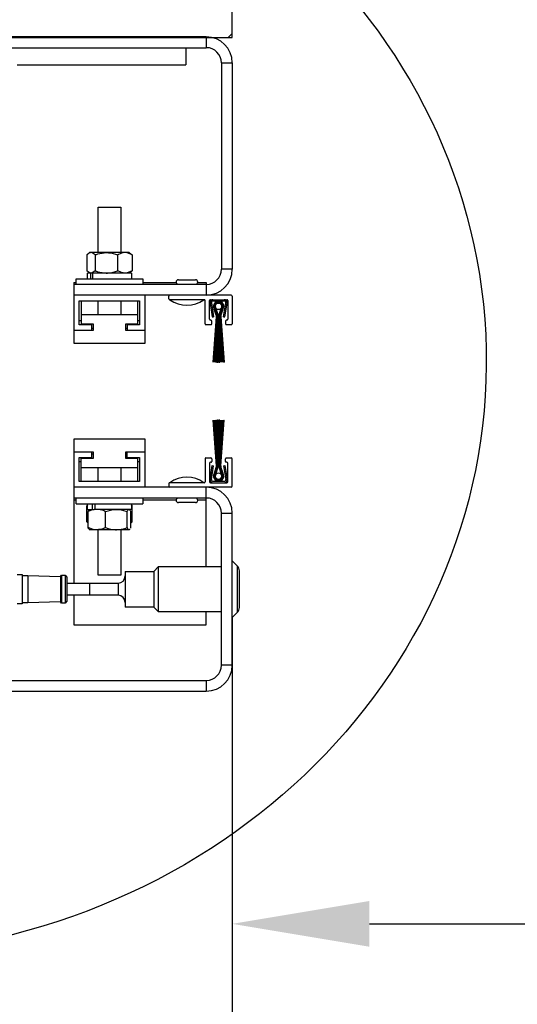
# Model space of a CAD drawing. Header units: inches. Extents: x 170 to 312, y 215 to 248.
# Tile 296 of 557: x 226.62 to 226.96, y 238.45 to 239.123. Entities that reach past the tile are written whole.
import ezdxf

# ---------------------------------------------------------------- set-up
doc = ezdxf.new("R2010")
doc.units = ezdxf.units.IN
doc.header["$LTSCALE"] = 0.25
doc.header["$MEASUREMENT"] = 0
for name, color, linetype in [('ANNOTATIONS', 1, 'Continuous'), ('DETAILS', 4, 'Continuous'), ('STANDARD MOTOR LH', 7, 'Continuous')]:
    doc.layers.add(name, color=color, linetype=linetype)
doc.styles.add('ARIAL', font='arial.ttf', dxfattribs={"height": 0.09375})
doc.dimstyles.new('STANDARD$0', dxfattribs={"dimtxt": 0.09375, "dimasz": 0.09375, "dimexe": 0.03125, "dimexo": 0.046875, "dimgap": 0.09, "dimtad": 0, "dimtih": 1, "dimtoh": 1, "dimdec": 4, "dimzin": 0, "dimdsep": 46, "dimtxsty": 'ARIAL', "dimcen": 0.09, "dimadec": 0, "dimazin": 0, "dimtfac": 1, "dimtdec": 4, "dimtofl": 0, "dimtmove": 0, "dimatfit": 1, "dimfxl": 1, "dimtolj": 1, "dimtzin": 0, "dimarcsym": 0})

# ---------------------------------------------------------------- blocks, each defined once
blk = doc.blocks.new('*D234')
at = {"layer": 'ANNOTATIONS', "color": 0, "lineweight": -2, "transparency": 16777216}
for p, q in [((226.2623, 238.73315), (226.2623, 238.35022)), ((226.76515, 238.71486), (226.76515, 238.35022)), ((226.35605, 238.3971), (226.40389, 238.3971)), ((226.6714, 238.3971), (226.63677, 238.3971))]:
    blk.add_line(p, q, dxfattribs=at)
at = {"layer": 'ANNOTATIONS', "color": 0, "transparency": 16777216}
for points in [[(226.35605, 238.41272), (226.35605, 238.38147), (226.2623, 238.3971)], [(226.6714, 238.41272), (226.6714, 238.38147), (226.76515, 238.3971)]]:
    blk.add_solid(points, dxfattribs=at)
at = {"layer": 'defpoints', "color": 0, "transparency": 16777216}
for p in [(226.2623, 238.78003), (226.76515, 238.76173), (226.76515, 238.3971)]:
    blk.add_point(p, dxfattribs=at)
at = {"layer": 'ANNOTATIONS', "color": 0, "transparency": 16777216, "insert": (226.52033, 238.3971), "char_height": 0.09375, "attachment_point": 5, "style": 'ARIAL'}
blk.add_mtext('\\A1;8"', dxfattribs=at)
blk = doc.blocks.new('*D229')
at = {"layer": 'ANNOTATIONS', "color": 0, "lineweight": -2, "transparency": 16777216}
for p, q in [((226.76515, 238.63474), (226.76516, 238.47362)), ((231.76515, 238.63484), (231.76516, 238.47372)), ((226.85891, 238.50487), (228.64882, 238.50491)), ((231.67141, 238.50497), (229.88149, 238.50493))]:
    blk.add_line(p, q, dxfattribs=at)
at = {"layer": 'ANNOTATIONS', "color": 0, "transparency": 16777216}
for points in [[(226.85891, 238.5205), (226.85891, 238.48925), (226.76516, 238.50487)], [(231.67141, 238.52059), (231.67141, 238.48934), (231.76516, 238.50497)]]:
    blk.add_solid(points, dxfattribs=at)
at = {"layer": 'defpoints', "color": 0, "transparency": 16777216}
for p in [(226.76515, 238.68161), (231.76515, 238.68171), (231.76516, 238.50497)]:
    blk.add_point(p, dxfattribs=at)
at = {"layer": 'ANNOTATIONS', "color": 0, "transparency": 16777216, "insert": (229.26516, 238.50492), "char_height": 0.09375, "attachment_point": 5, "style": 'ARIAL'}
blk.add_mtext('\\A1;OPENING WIDTH', dxfattribs=at)

msp = doc.modelspace()

# ---------------------------------------------------------------- hatches: boundary and pattern name
at = {"layer": 'STANDARD MOTOR LH'}
h = msp.add_hatch(dxfattribs=at)
h.set_pattern_fill('ANSI31', color=256, style=0)
h.set_pattern_definition([(45, (50.32115, -11.93033), (-0.08838835, 0.08838835), [])])
h.paths.add_polyline_path([(226.76515, 239.62629), (226.07765, 239.62629), (226.07765, 239.38909), (226.01355, 239.38909), (226.15562, 239.34219), (226.07765, 239.34219), (226.07765, 239.11067), (226.76515, 239.11067), (226.76515, 239.27317)])

# ---------------------------------------------------------------- linework, layer by layer
at = {"layer": 'DETAILS'}
msp.add_ellipse((226.49637, 238.88981), major_axis=(0.4425, -0.00305), ratio=0.919729, dxfattribs=at)
at = {"layer": 'STANDARD MOTOR LH'}
for p, q in [((226.76515, 239.11067), (226.76515, 239.62629)), ((226.07765, 239.11067), (226.76515, 239.11067)), ((226.74744, 239.11101), (226.26543, 239.11101)), ((226.74744, 239.11101), (226.74744, 239.10364)), ((226.29475, 239.10364), (226.74744, 239.10364)), ((226.73344, 239.10364), (226.73344, 239.09203)), ((226.75778, 239.0933), (226.76515, 239.0933)), ((226.75778, 239.0933), (226.75778, 238.95221)), ((226.76515, 239.0933), (226.76515, 238.95221)), ((226.61806, 239.09203), (226.73344, 239.09203)), ((226.67349, 238.9636), (226.67349, 238.99457)), ((226.67349, 238.99457), (226.68897, 238.99457)), ((226.68897, 238.99457), (226.68897, 238.9636)), ((226.66579, 238.96205), (226.66579, 238.95115)), ((226.66663, 238.96283), (226.66768, 238.9636)), ((226.69478, 238.9636), (226.66768, 238.9636)), ((226.67135, 238.96205), (226.67135, 238.95115)), ((226.68679, 238.96205), (226.68679, 238.95115)), ((226.69478, 238.9636), (226.69583, 238.96283)), ((226.69667, 238.96205), (226.69667, 238.95115)), ((226.76515, 238.95221), (226.75778, 238.95221)), ((226.6585, 238.94186), (226.6585, 238.94577)), ((226.6585, 238.94577), (226.70396, 238.94577)), ((226.66615, 238.94577), (226.66615, 238.94961)), ((226.66952, 238.94961), (226.66615, 238.94961)), ((226.66768, 238.94961), (226.66663, 238.95038)), ((226.66731, 238.94961), (226.66731, 238.94988)), ((226.66819, 238.94961), (226.66819, 238.94577)), ((226.66954, 238.94961), (226.66954, 238.94577)), ((226.69631, 238.94961), (226.66954, 238.94961)), ((226.69583, 238.95038), (226.69478, 238.94961)), ((226.69515, 238.94961), (226.69515, 238.94988)), ((226.69631, 238.94961), (226.69631, 238.94577)), ((226.70396, 238.94577), (226.70396, 238.94186)), ((226.72838, 238.94502), (226.73999, 238.94502)), ((226.65677, 238.94325), (226.65677, 238.90167)), ((226.65677, 238.94325), (226.6585, 238.94325)), ((226.74744, 238.94186), (226.65677, 238.94186)), ((226.70396, 238.94325), (226.72685, 238.94325)), ((226.72838, 238.94186), (226.72838, 238.94193)), ((226.72838, 238.94193), (226.73999, 238.94193)), ((226.73999, 238.94193), (226.73999, 238.94186)), ((226.74152, 238.94325), (226.74744, 238.94325)), ((226.74744, 238.94325), (226.74744, 238.93449)), ((226.76453, 238.93449), (226.65677, 238.93449)), ((226.7057, 238.90167), (226.7057, 238.93449)), ((226.7218, 238.93202), (226.7218, 238.93387)), ((226.74595, 238.9314), (226.72242, 238.9314)), ((226.75029, 238.9314), (226.76144, 238.9314)), ((226.76515, 238.93387), (226.76515, 238.91498)), ((226.66061, 238.91418), (226.66061, 238.93065)), ((226.66061, 238.93065), (226.70186, 238.93065)), ((226.66188, 238.93065), (226.66188, 238.91486)), ((226.67349, 238.92105), (226.67349, 238.93065)), ((226.68897, 238.93065), (226.68897, 238.92105)), ((226.70059, 238.91486), (226.70059, 238.93065)), ((226.70186, 238.93065), (226.70186, 238.91418)), ((226.74657, 238.91498), (226.74657, 238.93078)), ((226.74967, 238.91808), (226.74967, 238.93078)), ((226.75008, 238.92915), (226.75153, 238.91963)), ((226.751, 238.92929), (226.75245, 238.91977)), ((226.75972, 238.93047), (226.75201, 238.93047)), ((226.75421, 238.92092), (226.75293, 238.92489)), ((226.75299, 238.92492), (226.75427, 238.92094)), ((226.75433, 238.92096), (226.75304, 238.92495)), ((226.7531, 238.92497), (226.75439, 238.92098)), ((226.75445, 238.921), (226.75316, 238.925)), ((226.75321, 238.92503), (226.75451, 238.92102)), ((226.75457, 238.92104), (226.75327, 238.92506)), ((226.75332, 238.92509), (226.75462, 238.92106)), ((226.75468, 238.92108), (226.75338, 238.92511)), ((226.75344, 238.92514), (226.75474, 238.92109)), ((226.7548, 238.92111), (226.75349, 238.92517)), ((226.75405, 238.92546), (226.75539, 238.9213)), ((226.7563, 238.9213), (226.75765, 238.92546)), ((226.7582, 238.92517), (226.75689, 238.92111)), ((226.75695, 238.92109), (226.75826, 238.92514)), ((226.75831, 238.92511), (226.75701, 238.92108)), ((226.75707, 238.92106), (226.75837, 238.92509)), ((226.75843, 238.92506), (226.75713, 238.92104)), ((226.75719, 238.92102), (226.75848, 238.92503)), ((226.75854, 238.925), (226.75725, 238.921)), ((226.75731, 238.92098), (226.7586, 238.92497)), ((226.75865, 238.92495), (226.75736, 238.92096)), ((226.75742, 238.92094), (226.75871, 238.92492)), ((226.75876, 238.92489), (226.75748, 238.92092)), ((226.75928, 238.91977), (226.76073, 238.92929)), ((226.7602, 238.91963), (226.76165, 238.92915)), ((226.76206, 238.93078), (226.76206, 238.91808)), ((226.70059, 238.92105), (226.66188, 238.92105)), ((226.75153, 238.91963), (226.75245, 238.91977)), ((226.75208, 238.88866), (226.75439, 238.91978)), ((226.75445, 238.91978), (226.75216, 238.88866)), ((226.75274, 238.88866), (226.75452, 238.91978)), ((226.75458, 238.91978), (226.75282, 238.88866)), ((226.7534, 238.88866), (226.75464, 238.91978)), ((226.7547, 238.91978), (226.75348, 238.88866)), ((226.75406, 238.88866), (226.75476, 238.91978)), ((226.75483, 238.91978), (226.75414, 238.88866)), ((226.75472, 238.88866), (226.75489, 238.91978)), ((226.75495, 238.91978), (226.75479, 238.88866)), ((226.75501, 238.88866), (226.75501, 238.91978)), ((226.75563, 238.91978), (226.75563, 238.88866)), ((226.75606, 238.88866), (226.75606, 238.91978)), ((226.75668, 238.91978), (226.75668, 238.88866)), ((226.7569, 238.88866), (226.75675, 238.91978)), ((226.75681, 238.91978), (226.75698, 238.88866)), ((226.75756, 238.88866), (226.75687, 238.91978)), ((226.75693, 238.91978), (226.75763, 238.88866)), ((226.75821, 238.88866), (226.75699, 238.91978)), ((226.75706, 238.91978), (226.75829, 238.88866)), ((226.75887, 238.88866), (226.75712, 238.91978)), ((226.75718, 238.91978), (226.75895, 238.88866)), ((226.75954, 238.88866), (226.75724, 238.91978)), ((226.7573, 238.91978), (226.75962, 238.88866)), ((226.75928, 238.91977), (226.7602, 238.91963)), ((226.66188, 238.9169), (226.66061, 238.9169)), ((226.66915, 238.91418), (226.66061, 238.91418)), ((226.66188, 238.91486), (226.67008, 238.91486)), ((226.66915, 238.91034), (226.66915, 238.91486)), ((226.67008, 238.91177), (226.66915, 238.91177)), ((226.67008, 238.91486), (226.67008, 238.91034)), ((226.69238, 238.91486), (226.70059, 238.91486)), ((226.69238, 238.91034), (226.69238, 238.91486)), ((226.69331, 238.91177), (226.69238, 238.91177)), ((226.69331, 238.91486), (226.69331, 238.91034)), ((226.70186, 238.91418), (226.69331, 238.91418)), ((226.70186, 238.9169), (226.70059, 238.9169)), ((226.74719, 238.91436), (226.7506, 238.91436)), ((226.7506, 238.91746), (226.75029, 238.91746)), ((226.75122, 238.91498), (226.75122, 238.91684)), ((226.76051, 238.91684), (226.76051, 238.91498)), ((226.76144, 238.91746), (226.76113, 238.91746)), ((226.76113, 238.91436), (226.76453, 238.91436)), ((226.67008, 238.91034), (226.65677, 238.91034)), ((226.7057, 238.91034), (226.69238, 238.91034)), ((226.65677, 238.90167), (226.7057, 238.90167)), ((226.75208, 238.88866), (226.75216, 238.88866)), ((226.75274, 238.88866), (226.75282, 238.88866)), ((226.7534, 238.88866), (226.75348, 238.88866)), ((226.75406, 238.88866), (226.75414, 238.88866)), ((226.75472, 238.88866), (226.75479, 238.88866)), ((226.75501, 238.88866), (226.75563, 238.88866)), ((226.75606, 238.88866), (226.75668, 238.88866)), ((226.7569, 238.88866), (226.75698, 238.88866)), ((226.75756, 238.88866), (226.75763, 238.88866)), ((226.75821, 238.88866), (226.75829, 238.88866)), ((226.75887, 238.88866), (226.75895, 238.88866)), ((226.75954, 238.88866), (226.75962, 238.88866)), ((226.75208, 238.84908), (226.75216, 238.84908)), ((226.75208, 238.84908), (226.75439, 238.81796)), ((226.75445, 238.81796), (226.75216, 238.84908)), ((226.75274, 238.84908), (226.75282, 238.84908)), ((226.75274, 238.84908), (226.75452, 238.81796)), ((226.75458, 238.81796), (226.75282, 238.84908)), ((226.7534, 238.84908), (226.75348, 238.84908)), ((226.7534, 238.84908), (226.75464, 238.81796)), ((226.7547, 238.81796), (226.75348, 238.84908)), ((226.75406, 238.84908), (226.75414, 238.84908)), ((226.75406, 238.84908), (226.75476, 238.81796)), ((226.75483, 238.81796), (226.75414, 238.84908)), ((226.75472, 238.84908), (226.75479, 238.84908)), ((226.75472, 238.84908), (226.75489, 238.81796)), ((226.75495, 238.81796), (226.75479, 238.84908)), ((226.75563, 238.84908), (226.75501, 238.84908)), ((226.75501, 238.84908), (226.75501, 238.81796)), ((226.75563, 238.81796), (226.75563, 238.84908)), ((226.75606, 238.84908), (226.75606, 238.81796)), ((226.75668, 238.84908), (226.75606, 238.84908)), ((226.75668, 238.81796), (226.75668, 238.84908)), ((226.7569, 238.84908), (226.75675, 238.81796)), ((226.75681, 238.81796), (226.75698, 238.84908)), ((226.75756, 238.84908), (226.75687, 238.81796)), ((226.7569, 238.84908), (226.75698, 238.84908)), ((226.75693, 238.81796), (226.75763, 238.84908)), ((226.75821, 238.84908), (226.75699, 238.81796)), ((226.75706, 238.81796), (226.75829, 238.84908)), ((226.75887, 238.84908), (226.75712, 238.81796)), ((226.75718, 238.81796), (226.75895, 238.84908)), ((226.75954, 238.84908), (226.75724, 238.81796)), ((226.7573, 238.81796), (226.75962, 238.84908)), ((226.75756, 238.84908), (226.75763, 238.84908)), ((226.75821, 238.84908), (226.75829, 238.84908)), ((226.75887, 238.84908), (226.75895, 238.84908)), ((226.75954, 238.84908), (226.75962, 238.84908)), ((226.7057, 238.83608), (226.65677, 238.83608)), ((226.65677, 238.83608), (226.65677, 238.7376)), ((226.7057, 238.80325), (226.7057, 238.83608)), ((226.65677, 238.82741), (226.67008, 238.82741)), ((226.66061, 238.82357), (226.66915, 238.82357)), ((226.66061, 238.80709), (226.66061, 238.82357)), ((226.66915, 238.82289), (226.66915, 238.82741)), ((226.66915, 238.82597), (226.67008, 238.82597)), ((226.67008, 238.82741), (226.67008, 238.82289)), ((226.69238, 238.82289), (226.69238, 238.82741)), ((226.69238, 238.82741), (226.7057, 238.82741)), ((226.69238, 238.82597), (226.69331, 238.82597)), ((226.69331, 238.82289), (226.69331, 238.82741)), ((226.69331, 238.82357), (226.70186, 238.82357)), ((226.70186, 238.82357), (226.70186, 238.80709)), ((226.66061, 238.82085), (226.66188, 238.82085)), ((226.67008, 238.82289), (226.66188, 238.82289)), ((226.66188, 238.80709), (226.66188, 238.82289)), ((226.70059, 238.82289), (226.69238, 238.82289)), ((226.70059, 238.80709), (226.70059, 238.82289)), ((226.70059, 238.82085), (226.70186, 238.82085)), ((226.74657, 238.82276), (226.74657, 238.80697)), ((226.74719, 238.82338), (226.7506, 238.82338)), ((226.74967, 238.81967), (226.74967, 238.80697)), ((226.75008, 238.8086), (226.75153, 238.81812)), ((226.7506, 238.82028), (226.75029, 238.82028)), ((226.751, 238.80846), (226.75245, 238.81798)), ((226.75122, 238.82276), (226.75122, 238.8209)), ((226.75153, 238.81812), (226.75245, 238.81798)), ((226.75421, 238.81682), (226.75293, 238.81286)), ((226.75299, 238.81283), (226.75427, 238.8168)), ((226.75742, 238.8168), (226.75871, 238.81283)), ((226.75876, 238.81286), (226.75748, 238.81682)), ((226.75928, 238.81798), (226.7602, 238.81812)), ((226.75928, 238.81798), (226.76073, 238.80846)), ((226.7602, 238.81812), (226.76165, 238.8086)), ((226.76051, 238.8209), (226.76051, 238.82276)), ((226.76113, 238.82338), (226.76453, 238.82338)), ((226.76144, 238.82028), (226.76113, 238.82028)), ((226.76206, 238.80697), (226.76206, 238.81967)), ((226.76515, 238.80387), (226.76515, 238.82276)), ((226.66188, 238.81669), (226.70059, 238.81669)), ((226.67349, 238.80709), (226.67349, 238.81669)), ((226.68897, 238.81669), (226.68897, 238.80709)), ((226.75433, 238.81678), (226.75304, 238.8128)), ((226.7531, 238.81277), (226.75439, 238.81677)), ((226.75445, 238.81675), (226.75316, 238.81274)), ((226.75321, 238.81272), (226.75451, 238.81673)), ((226.75457, 238.81671), (226.75327, 238.81269)), ((226.75332, 238.81266), (226.75462, 238.81669)), ((226.75468, 238.81667), (226.75338, 238.81263)), ((226.75344, 238.8126), (226.75474, 238.81665)), ((226.7548, 238.81663), (226.75349, 238.81258)), ((226.75405, 238.81229), (226.75539, 238.81644)), ((226.7563, 238.81644), (226.75765, 238.81229)), ((226.7582, 238.81258), (226.75689, 238.81663)), ((226.75695, 238.81665), (226.75826, 238.8126)), ((226.75831, 238.81263), (226.75701, 238.81667)), ((226.75707, 238.81669), (226.75837, 238.81266)), ((226.75843, 238.81269), (226.75713, 238.81671)), ((226.75719, 238.81673), (226.75848, 238.81272)), ((226.75854, 238.81274), (226.75725, 238.81675)), ((226.75731, 238.81677), (226.7586, 238.81277)), ((226.75865, 238.8128), (226.75736, 238.81678)), ((226.70186, 238.80709), (226.66061, 238.80709)), ((226.7218, 238.80573), (226.7218, 238.80387)), ((226.74595, 238.80635), (226.72242, 238.80635)), ((226.75029, 238.80635), (226.76144, 238.80635)), ((226.75972, 238.80728), (226.75201, 238.80728)), ((226.76453, 238.80325), (226.65677, 238.80325)), ((226.74744, 238.74906), (226.74744, 238.80325)), ((226.74744, 238.79588), (226.65677, 238.79588)), ((226.6585, 238.7945), (226.65677, 238.7945)), ((226.6585, 238.79198), (226.6585, 238.79588)), ((226.6585, 238.79198), (226.70396, 238.79198)), ((226.66569, 238.79049), (226.66645, 238.7909)), ((226.66569, 238.77959), (226.66569, 238.79049)), ((226.66615, 238.78814), (226.66615, 238.79198)), ((226.66972, 238.78814), (226.66972, 238.79198)), ((226.67139, 238.78814), (226.67139, 238.79198)), ((226.69678, 238.79049), (226.69601, 238.7909)), ((226.69631, 238.79198), (226.69631, 238.78814)), ((226.69631, 238.79077), (226.69678, 238.79049)), ((226.69678, 238.77959), (226.69678, 238.79049)), ((226.70396, 238.79588), (226.70396, 238.79198)), ((226.72685, 238.7945), (226.70396, 238.7945)), ((226.72838, 238.79582), (226.72838, 238.79588)), ((226.73999, 238.79582), (226.72838, 238.79582)), ((226.73999, 238.79272), (226.72838, 238.79272)), ((226.73999, 238.79588), (226.73999, 238.79582)), ((226.74744, 238.7945), (226.74152, 238.7945)), ((226.66615, 238.78814), (226.67073, 238.78814)), ((226.66657, 238.77569), (226.66657, 238.78659)), ((226.66737, 238.78791), (226.66768, 238.78814)), ((226.69631, 238.78814), (226.67089, 238.78814)), ((226.67863, 238.77569), (226.67863, 238.78659)), ((226.69329, 238.77569), (226.69329, 238.78659)), ((226.69478, 238.78814), (226.69509, 238.78791)), ((226.69589, 238.77569), (226.69589, 238.78659)), ((226.75778, 238.78554), (226.76515, 238.78554)), ((226.75778, 238.68161), (226.75778, 238.78554)), ((226.76515, 238.68161), (226.76515, 238.78554)), ((226.66569, 238.77959), (226.66645, 238.77919)), ((226.66657, 238.77887), (226.66634, 238.77904)), ((226.69613, 238.77904), (226.69589, 238.77887)), ((226.69678, 238.77959), (226.69601, 238.77919)), ((226.66768, 238.77414), (226.66737, 238.77438)), ((226.69478, 238.77414), (226.66768, 238.77414)), ((226.67349, 238.74318), (226.67349, 238.77414)), ((226.68897, 238.77414), (226.68897, 238.74318)), ((226.69459, 238.77414), (226.69497, 238.77455)), ((226.69509, 238.77438), (226.69478, 238.77414)), ((226.76515, 238.75296), (226.7686, 238.74951)), ((226.7686, 238.74951), (226.7686, 238.71764)), ((226.61806, 238.74358), (226.62166, 238.74358)), ((226.62166, 238.74358), (226.62166, 238.72357)), ((226.62166, 238.74296), (226.6255, 238.74296)), ((226.6255, 238.74296), (226.64773, 238.74233)), ((226.6255, 238.74296), (226.6255, 238.72419)), ((226.64773, 238.74233), (226.64848, 238.74308)), ((226.64848, 238.74308), (226.65089, 238.74308)), ((226.64848, 238.74308), (226.64848, 238.72407)), ((226.65089, 238.74308), (226.65213, 238.74184)), ((226.65089, 238.74308), (226.65089, 238.72407)), ((226.68897, 238.74318), (226.67349, 238.74318)), ((226.692, 238.74577), (226.71151, 238.74577)), ((226.692, 238.74577), (226.692, 238.72138)), ((226.71151, 238.74577), (226.7148, 238.74906)), ((226.71151, 238.74577), (226.71151, 238.72138)), ((226.7148, 238.74906), (226.75778, 238.74906)), ((226.7148, 238.71809), (226.7148, 238.74906)), ((226.77003, 238.72109), (226.77003, 238.74606)), ((226.64773, 238.74233), (226.64773, 238.72482)), ((226.65213, 238.74184), (226.65213, 238.72531)), ((226.65213, 238.7376), (226.66762, 238.7376)), ((226.66739, 238.73775), (226.66739, 238.7376)), ((226.66762, 238.73772), (226.68712, 238.73772)), ((226.66762, 238.73772), (226.66762, 238.72943)), ((226.68712, 238.73772), (226.68712, 238.72943)), ((226.66762, 238.72955), (226.65213, 238.72955)), ((226.65677, 238.72955), (226.65677, 238.70917)), ((226.68712, 238.72943), (226.66762, 238.72943)), ((226.62166, 238.72357), (226.61806, 238.72357)), ((226.6255, 238.72419), (226.62166, 238.72419)), ((226.64773, 238.72482), (226.6255, 238.72419)), ((226.64848, 238.72407), (226.64773, 238.72482)), ((226.65089, 238.72407), (226.64848, 238.72407)), ((226.65213, 238.72531), (226.65089, 238.72407)), ((226.71151, 238.72138), (226.692, 238.72138)), ((226.7148, 238.71809), (226.71151, 238.72138)), ((226.75778, 238.71809), (226.7148, 238.71809)), ((226.74744, 238.70917), (226.74744, 238.71809)), ((226.7686, 238.71764), (226.76515, 238.71419)), ((226.65677, 238.70917), (226.74744, 238.70917)), ((226.76515, 238.68161), (226.75778, 238.68161)), ((226.28738, 238.67127), (226.74744, 238.67127)), ((226.74744, 238.67127), (226.74744, 238.6639)), ((226.27741, 238.6639), (226.74744, 238.6639))]:
    msp.add_line(p, q, dxfattribs=at)
for centre in [(226.75585, 238.92687), (226.75585, 238.81088)]:
    msp.add_circle(centre, 0.00226, dxfattribs=at)
for centre, radius, start, end in [((226.74744, 239.0933), 0.01771, 0, 90), ((226.74744, 239.0933), 0.01034, 0, 90), ((226.74744, 238.95221), 0.01771, 270, 0), ((226.74744, 238.95221), 0.01034, 270, 0), ((226.72838, 238.94347), 0.00155, 90, 270), ((226.73999, 238.94347), 0.00155, 270, 90), ((226.72242, 238.93387), 0.000619, 90, 180), ((226.72242, 238.93202), 0.000619, 180, 270), ((226.73419, 238.94768), 0.02, 234.51066, 305.48934), ((226.74595, 238.93078), 0.000619, 0, 90), ((226.75029, 238.93078), 0.000619, 90, 180), ((226.75201, 238.92944), 0.00195, 90, 188.65121), ((226.75972, 238.92944), 0.00195, 351.34879, 90), ((226.76144, 238.93078), 0.000619, 0, 90), ((226.76453, 238.93387), 0.000619, 0, 90), ((226.75201, 238.92944), 0.00102, 90, 188.65121), ((226.75585, 238.92687), 0.00352, 325.87014, 214.12986), ((226.75585, 238.92687), 0.00346, 325.72454, 214.27546), ((226.75585, 238.92687), 0.0034, 325.57496, 214.42504), ((226.75585, 238.92687), 0.00334, 325.4212, 214.5788), ((226.75585, 238.92687), 0.00328, 325.26307, 214.73693), ((226.75585, 238.92687), 0.00321, 325.10036, 214.89964), ((226.75585, 238.92687), 0.00315, 324.93284, 215.06716), ((226.75585, 238.92687), 0.00309, 324.76027, 215.23973), ((226.75585, 238.92687), 0.00303, 324.58238, 215.41762), ((226.75585, 238.92687), 0.00297, 324.39891, 215.60109), ((226.75585, 238.92687), 0.0029, 324.20956, 215.79044), ((226.75585, 238.92687), 0.00228, 321.90656, 218.09344), ((226.75972, 238.92944), 0.00102, 351.34879, 90), ((226.75029, 238.91808), 0.000619, 180, 270), ((226.75068, 238.91978), 0.00372, 0, 17.89522), ((226.75068, 238.91978), 0.00378, 0, 17.89522), ((226.75068, 238.91978), 0.00384, 0, 17.89522), ((226.75068, 238.91978), 0.0039, 0, 17.89522), ((226.75068, 238.91978), 0.00396, 0, 17.89522), ((226.75068, 238.91978), 0.00403, 0, 17.89522), ((226.75068, 238.91978), 0.00409, 0, 17.89522), ((226.75068, 238.91978), 0.00415, 0, 17.89522), ((226.75068, 238.91978), 0.00421, 0, 17.89522), ((226.75068, 238.91978), 0.00427, 0, 17.89522), ((226.75068, 238.91978), 0.00434, 0, 17.89522), ((226.75068, 238.91978), 0.00495, 0, 17.89522), ((226.76102, 238.91978), 0.00495, 162.10478, 180), ((226.76102, 238.91978), 0.00434, 162.10478, 180), ((226.76102, 238.91978), 0.00427, 162.10478, 180), ((226.76102, 238.91978), 0.00421, 162.10478, 180), ((226.76102, 238.91978), 0.00415, 162.10478, 180), ((226.76102, 238.91978), 0.00409, 162.10478, 180), ((226.76102, 238.91978), 0.00403, 162.10478, 180), ((226.76102, 238.91978), 0.00396, 162.10478, 180), ((226.76102, 238.91978), 0.0039, 162.10478, 180), ((226.76102, 238.91978), 0.00384, 162.10478, 180), ((226.76102, 238.91978), 0.00378, 162.10478, 180), ((226.76102, 238.91978), 0.00372, 162.10478, 180), ((226.76144, 238.91808), 0.000619, 270, 0), ((226.74719, 238.91498), 0.000619, 180, 270), ((226.7506, 238.91684), 0.000619, 0, 90), ((226.7506, 238.91498), 0.000619, 270, 0), ((226.76113, 238.91684), 0.000619, 90, 180), ((226.76113, 238.91498), 0.000619, 180, 270), ((226.76453, 238.91498), 0.000619, 270, 0), ((226.74719, 238.82276), 0.000619, 90, 180), ((226.75029, 238.81967), 0.000619, 90, 180), ((226.7506, 238.82276), 0.000619, 0, 90), ((226.7506, 238.8209), 0.000619, 270, 0), ((226.75068, 238.81796), 0.00372, 342.10478, 0), ((226.75068, 238.81796), 0.00378, 342.10478, 0), ((226.75068, 238.81796), 0.00384, 342.10478, 0), ((226.75068, 238.81796), 0.0039, 342.10478, 0), ((226.75068, 238.81796), 0.00396, 342.10478, 0), ((226.75068, 238.81796), 0.00403, 342.10478, 0), ((226.75068, 238.81796), 0.00409, 342.10478, 0), ((226.75068, 238.81796), 0.00415, 342.10478, 0), ((226.75068, 238.81796), 0.00421, 342.10478, 0), ((226.75068, 238.81796), 0.00427, 342.10478, 0), ((226.75068, 238.81796), 0.00434, 342.10478, 0), ((226.75068, 238.81796), 0.00495, 342.10478, 0), ((226.76102, 238.81796), 0.00495, 180, 197.89522), ((226.76102, 238.81796), 0.00434, 180, 197.89522), ((226.76102, 238.81796), 0.00427, 180, 197.89522), ((226.76102, 238.81796), 0.00421, 180, 197.89522), ((226.76102, 238.81796), 0.00415, 180, 197.89522), ((226.76102, 238.81796), 0.00409, 180, 197.89522), ((226.76102, 238.81796), 0.00403, 180, 197.89522), ((226.76102, 238.81796), 0.00396, 180, 197.89522), ((226.76102, 238.81796), 0.0039, 180, 197.89522), ((226.76102, 238.81796), 0.00384, 180, 197.89522), ((226.76102, 238.81796), 0.00378, 180, 197.89522), ((226.76102, 238.81796), 0.00372, 180, 197.89522), ((226.76113, 238.82276), 0.000619, 90, 180), ((226.76113, 238.8209), 0.000619, 180, 270), ((226.76144, 238.81967), 0.000619, 0, 90), ((226.76453, 238.82276), 0.000619, 0, 90), ((226.75585, 238.81088), 0.00352, 145.87014, 34.12986), ((226.75585, 238.81088), 0.00346, 145.72454, 34.27546), ((226.75585, 238.81088), 0.0034, 145.57496, 34.42504), ((226.75585, 238.81088), 0.00334, 145.4212, 34.5788), ((226.75585, 238.81088), 0.00328, 145.26307, 34.73693), ((226.75585, 238.81088), 0.00321, 145.10036, 34.89964), ((226.75585, 238.81088), 0.00315, 144.93284, 35.06716), ((226.75585, 238.81088), 0.00309, 144.76027, 35.23973), ((226.75585, 238.81088), 0.00303, 144.58238, 35.41762), ((226.75585, 238.81088), 0.00297, 144.39891, 35.60109), ((226.75585, 238.81088), 0.0029, 144.20956, 35.79044), ((226.75585, 238.81088), 0.00228, 141.90656, 38.09344), ((226.72242, 238.80573), 0.000619, 90, 180), ((226.72242, 238.80387), 0.000619, 180, 270), ((226.73419, 238.79006), 0.02, 54.51066, 125.48934), ((226.74595, 238.80697), 0.000619, 270, 0), ((226.75029, 238.80697), 0.000619, 180, 270), ((226.75201, 238.8083), 0.00195, 171.34879, 270), ((226.75201, 238.8083), 0.00102, 171.34879, 270), ((226.75972, 238.8083), 0.00195, 270, 8.65121), ((226.75972, 238.8083), 0.00102, 270, 8.65121), ((226.76144, 238.80697), 0.000619, 270, 0), ((226.76453, 238.80387), 0.000619, 270, 0), ((226.74744, 238.78554), 0.01771, 0, 90), ((226.72838, 238.79427), 0.00155, 90, 270), ((226.73999, 238.79427), 0.00155, 270, 90), ((226.74744, 238.78554), 0.01034, 0, 90), ((226.76515, 238.74606), 0.00488, 0, 45), ((226.68712, 238.7426), 0.00488, 270, 0), ((226.68712, 238.72455), 0.00488, 0, 90), ((226.76515, 238.72109), 0.00488, 315, 0), ((226.74744, 238.68161), 0.01034, 270, 0), ((226.74744, 238.68161), 0.01771, 270, 0)]:
    msp.add_arc(centre, radius, start, end, dxfattribs=at)
for points, knots in [([(226.66857, 238.9636), (226.66774, 238.96336), (226.66679, 238.96308), (226.6659, 238.96217), (226.66579, 238.96205)], [0, 0, 0, 0, 0.872228, 1, 1, 1, 1]), ([(226.67135, 238.96205), (226.67049, 238.96279), (226.66958, 238.96358), (226.66863, 238.9636), (226.66857, 238.9636)], [0, 0, 0, 0, 0.932064, 1, 1, 1, 1]), ([(226.67135, 238.96205), (226.672, 238.96229), (226.67448, 238.96319), (226.67712, 238.96343), (226.67907, 238.9636)], [0, 0, 0, 0, 0.262092, 1, 1, 1, 1]), ([(226.67907, 238.9636), (226.67957, 238.96359), (226.6822, 238.96353), (226.68474, 238.96271), (226.68679, 238.96205)], [0, 0, 0, 0, 0.1896638, 1, 1, 1, 1]), ([(226.69173, 238.9636), (226.69026, 238.96336), (226.68857, 238.96308), (226.68699, 238.96217), (226.68679, 238.96205)], [0, 0, 0, 0, 0.872228, 1, 1, 1, 1]), ([(226.69667, 238.96205), (226.69516, 238.96279), (226.69353, 238.96358), (226.69185, 238.9636), (226.69173, 238.9636)], [0, 0, 0, 0, 0.932064, 1, 1, 1, 1]), ([(226.69573, 238.96269), (226.69593, 238.96262), (226.69626, 238.96251), (226.69656, 238.96218), (226.69667, 238.96205)], [0, 0, 0, 0, 0.627771, 1, 1, 1, 1]), ([(226.66857, 238.94961), (226.66774, 238.94985), (226.66679, 238.95013), (226.6659, 238.95104), (226.66579, 238.95115)], [0, 0, 0, 0, 0.8722285, 1, 1, 1, 1]), ([(226.67135, 238.95115), (226.67049, 238.95042), (226.66958, 238.94963), (226.66863, 238.94961), (226.66857, 238.94961)], [0, 0, 0, 0, 0.932064, 1, 1, 1, 1]), ([(226.67135, 238.95115), (226.672, 238.95092), (226.67448, 238.95002), (226.67712, 238.94978), (226.67907, 238.94961)], [0, 0, 0, 0, 0.2620915, 1, 1, 1, 1]), ([(226.67907, 238.94961), (226.67957, 238.94962), (226.6822, 238.94968), (226.68474, 238.95049), (226.68679, 238.95115)], [0, 0, 0, 0, 0.189664, 1, 1, 1, 1]), ([(226.69173, 238.94961), (226.69026, 238.94985), (226.68857, 238.95013), (226.68699, 238.95104), (226.68679, 238.95115)], [0, 0, 0, 0, 0.8722285, 1, 1, 1, 1]), ([(226.69667, 238.95115), (226.69516, 238.95042), (226.69353, 238.94963), (226.69185, 238.94961), (226.69173, 238.94961)], [0, 0, 0, 0, 0.932064, 1, 1, 1, 1]), ([(226.69573, 238.95052), (226.69593, 238.95059), (226.69626, 238.9507), (226.69656, 238.95103), (226.69667, 238.95115)], [0, 0, 0, 0, 0.627771, 1, 1, 1, 1]), ([(226.6726, 238.78814), (226.67221, 238.78813), (226.67015, 238.78807), (226.66817, 238.78725), (226.66657, 238.78659)], [0, 0, 0, 0, 0.189664, 1, 1, 1, 1]), ([(226.66749, 238.78774), (226.66723, 238.78757), (226.66692, 238.78736), (226.66662, 238.78671), (226.66657, 238.78659)], [0, 0, 0, 0, 0.820091, 1, 1, 1, 1]), ([(226.67863, 238.78659), (226.67812, 238.78683), (226.67618, 238.78772), (226.67412, 238.78796), (226.6726, 238.78814)], [0, 0, 0, 0, 0.262092, 1, 1, 1, 1]), ([(226.67863, 238.78659), (226.68088, 238.78733), (226.68329, 238.78812), (226.68579, 238.78814), (226.68596, 238.78814)], [0, 0, 0, 0, 0.932064, 1, 1, 1, 1]), ([(226.68596, 238.78814), (226.68814, 238.7879), (226.69064, 238.78762), (226.69299, 238.78671), (226.69329, 238.78659)], [0, 0, 0, 0, 0.872228, 1, 1, 1, 1]), ([(226.69329, 238.78659), (226.69369, 238.78733), (226.69412, 238.78812), (226.69456, 238.78814), (226.69459, 238.78814)], [0, 0, 0, 0, 0.932064, 1, 1, 1, 1]), ([(226.69497, 238.78774), (226.69523, 238.78757), (226.69554, 238.78736), (226.69584, 238.78671), (226.69589, 238.78659)], [0, 0, 0, 0, 0.820091, 1, 1, 1, 1]), ([(226.69589, 238.77916), (226.696, 238.77919), (226.6963, 238.77926), (226.69659, 238.77946), (226.69678, 238.77959)], [0, 0, 0, 0, 0.342395, 1, 1, 1, 1]), ([(226.6726, 238.77414), (226.67221, 238.77415), (226.67015, 238.77422), (226.66817, 238.77503), (226.66657, 238.77569)], [0, 0, 0, 0, 0.189664, 1, 1, 1, 1]), ([(226.66749, 238.77455), (226.66723, 238.77471), (226.66692, 238.77492), (226.66662, 238.77557), (226.66657, 238.77569)], [0, 0, 0, 0, 0.820091, 1, 1, 1, 1]), ([(226.67863, 238.77569), (226.67812, 238.77546), (226.67618, 238.77456), (226.67412, 238.77432), (226.6726, 238.77414)], [0, 0, 0, 0, 0.2620915, 1, 1, 1, 1]), ([(226.67863, 238.77569), (226.68088, 238.77496), (226.68329, 238.77417), (226.68579, 238.77414), (226.68596, 238.77414)], [0, 0, 0, 0, 0.932064, 1, 1, 1, 1]), ([(226.68596, 238.77414), (226.68814, 238.77439), (226.69064, 238.77466), (226.69299, 238.77558), (226.69329, 238.77569)], [0, 0, 0, 0, 0.872228, 1, 1, 1, 1]), ([(226.69329, 238.77569), (226.69369, 238.77496), (226.69412, 238.77417), (226.69456, 238.77414), (226.69459, 238.77414)], [0, 0, 0, 0, 0.9320645, 1, 1, 1, 1]), ([(226.69556, 238.77517), (226.69561, 238.77521), (226.69573, 238.77531), (226.69584, 238.77557), (226.69589, 238.77569)], [0, 0, 0, 0, 0.513867, 1, 1, 1, 1])]:
    msp.add_open_spline(points, degree=3, knots=knots, dxfattribs=at)

# ---------------------------------------------------------------- dimensions: what is measured, and where the dimension line sits
at = {"layer": 'ANNOTATIONS'}
dim = msp.add_linear_dim(base=(226.76515, 238.3971), p1=(226.2623, 238.78003), p2=(226.76515, 238.76173), text='8"', dimstyle='STANDARD$0', override={"dimexe": 0.046875, "dimgap": 0.0625, "dimlunit": 4, "dimcen": 0.089844, "dimfxl": 0.18, "dimfrac": 2}, dxfattribs=at)
dim.commit()
dim.dimension.update_dxf_attribs({"geometry": '*D234', "text_midpoint": (226.52033, 238.3971), "dimtype": 160})
dim = msp.add_aligned_dim(p1=(226.76515, 238.68161), p2=(231.76515, 238.68171), distance=-0.17674, text='OPENING WIDTH', dimstyle='STANDARD$0', dxfattribs=at)
dim.commit()
dim.dimension.update_dxf_attribs({"geometry": '*D229', "text_midpoint": (229.26516, 238.50492)})

doc.saveas('drawing.dxf')
